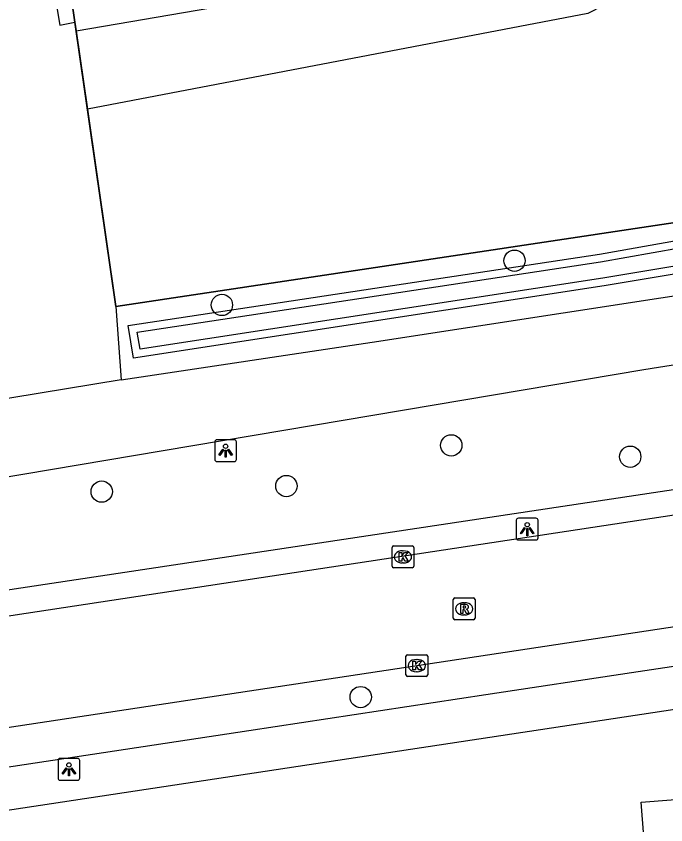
# Model space of a CAD drawing. Extents: x 163427 to 164190, y 380331 to 381641.
# Drawn here: x 163734.23 to 163764.08, y 380981.64 to 381018.76 of the extents above; entities that cross this region are included whole.
import ezdxf

# ---------------------------------------------------------------- set-up
doc = ezdxf.new("R2010")
doc.units = 0
for name, color, linetype in [('IMGEO_Boom', 7, 'Continuous'), ('IMGEO_Fietspad_gesloten', 7, 'Continuous'), ('IMGEO_Groenvoorziening', 7, 'Continuous'), ('IMGEO_Hek', 7, 'Continuous'), ('IMGEO_Kolk', 7, 'Continuous'), ('IMGEO_Lichtpunt', 7, 'Continuous'), ('IMGEO_Pand', 7, 'Continuous'), ('IMGEO_Rijbaan_lokaal_halfverhard', 7, 'Continuous'), ('IMGEO_Rijbaan_lokaal_open', 7, 'Continuous'), ('IMGEO_Rioolput', 7, 'Continuous'), ('IMGEO_Voetpad_halfverhard', 7, 'Continuous'), ('IMGEO_Voetpad_open', 7, 'Continuous'), ('IMGEO_Waterloop', 7, 'Continuous')]:
    doc.layers.add(name, color=color, linetype=linetype)

msp = doc.modelspace()

# ---------------------------------------------------------------- linework, layer by layer
at = {"layer": 'IMGEO_Boom'}
for centre in [(163757.128, 381007.539), (163743.686, 381005.508), (163754.222, 380999.062), (163762.443, 380998.54), (163746.65, 380997.193), (163738.164, 380996.938), (163750.062, 380987.506)]:
    msp.add_circle(centre, 0.489, dxfattribs=at)
at = {"layer": 'IMGEO_Fietspad_gesloten'}
for points in [[(163739.058, 381002.067), (163750.595, 381003.795), (163798.95, 381011.221), (163841.646, 381014.473)], [(163710.283, 380993.655), (163740.992, 380998.833), (163763.066, 381002.537), (163798.617, 381008.195), (163802.117, 381008.461)]]:
    msp.add_lwpolyline(points, dxfattribs=at)
at = {"layer": 'IMGEO_Groenvoorziening'}
for points in [[(163735.177, 381030.533), (163736.925, 381018.494)], [(163835.244, 381016.916), (163841.825, 381016.439), (163841.715, 381015.283), (163832.964, 381015.283), (163797.885, 381012.478), (163761.245, 381006.381), (163739.631, 381003.064), (163739.378, 381004.564), (163761.025, 381007.844), (163794.886, 381013.846)], [(163738.82, 381005.439), (163794.886, 381013.846)]]:
    msp.add_lwpolyline(points, dxfattribs=at)
at = {"layer": 'IMGEO_Hek'}
for points in [[(163736.925, 381018.494), (163735.177, 381030.533)], [(163738.82, 381005.439), (163736.925, 381018.494)], [(163794.886, 381013.846), (163738.82, 381005.439)]]:
    msp.add_lwpolyline(points, dxfattribs=at)
at = {"layer": 'IMGEO_Kolk'}
for p, q in [((163751.501, 380993.517), (163751.501, 380994.369)), ((163751.576, 380994.443), (163752.428, 380994.443)), ((163751.989, 380994.223), (163752.014, 380994.223)), ((163752.502, 380994.369), (163752.502, 380993.517)), ((163752.428, 380993.443), (163751.576, 380993.443)), ((163752.012, 380993.663), (163751.987, 380993.663)), ((163752.139, 380988.527), (163752.139, 380989.379)), ((163752.214, 380989.453), (163753.066, 380989.453)), ((163753.14, 380989.379), (163753.14, 380988.527)), ((163752.627, 380989.233), (163752.652, 380989.233)), ((163752.65, 380988.673), (163752.625, 380988.673)), ((163753.066, 380988.453), (163752.214, 380988.453))]:
    msp.add_line(p, q, dxfattribs=at)
for points in [[(163751.501, 380993.517), (163751.501, 380994.369)], [(163751.576, 380994.443), (163752.428, 380994.443)], [(163752.502, 380994.369), (163752.502, 380993.517)], [(163751.822, 380994.143), (163751.945, 380994.143), (163751.945, 380993.992), (163752.075, 380994.143), (163752.239, 380994.143), (163752.093, 380993.992), (163752.246, 380993.743), (163752.094, 380993.743), (163752.009, 380993.907), (163751.945, 380993.84), (163751.945, 380993.743), (163751.822, 380993.743), (163751.822, 380994.143)], [(163752.428, 380993.443), (163751.576, 380993.443)], [(163752.139, 380988.527), (163752.139, 380989.379)], [(163752.214, 380989.453), (163753.066, 380989.453)], [(163753.14, 380989.379), (163753.14, 380988.527)], [(163752.46, 380989.153), (163752.583, 380989.153), (163752.583, 380989.002), (163752.713, 380989.153), (163752.877, 380989.153), (163752.731, 380989.002), (163752.884, 380988.753), (163752.732, 380988.753), (163752.647, 380988.917), (163752.583, 380988.85), (163752.583, 380988.753), (163752.46, 380988.753), (163752.46, 380989.153)], [(163753.066, 380988.453), (163752.214, 380988.453)]]:
    msp.add_lwpolyline(points, dxfattribs=at)
for centre, start, end in [((163751.578, 380994.367), 91.552, 178.448), ((163751.578, 380994.367), 91.552, 178.448), ((163752.426, 380994.367), 1.552, 88.448), ((163752.426, 380994.367), 1.552, 88.448), ((163751.578, 380993.519), 181.552, 268.448), ((163751.578, 380993.519), 181.552, 268.448), ((163752.426, 380993.519), 271.552, 358.448), ((163752.426, 380993.519), 271.552, 358.448), ((163752.216, 380989.377), 91.552, 178.448), ((163752.216, 380989.377), 91.552, 178.448), ((163753.064, 380989.377), 1.552, 88.448), ((163753.064, 380989.377), 1.552, 88.448), ((163752.216, 380988.529), 181.552, 268.448), ((163752.216, 380988.529), 181.552, 268.448), ((163753.064, 380988.529), 271.552, 358.448), ((163753.064, 380988.529), 271.552, 358.448)]:
    msp.add_arc(centre, 0.0765, start, end, dxfattribs=at)
for centre, major_axis, ratio, start_param, end_param in [((163751.988, 380993.943), (-0.387, 0.002), 0.722429, 4.712389, 7.853982), ((163752.013, 380993.943), (-0.39, 0.002), 0.717154, 1.570796, 4.712389), ((163752.626, 380988.953), (-0.387, 0.002), 0.722429, 4.712389, 7.853982), ((163752.651, 380988.953), (-0.39, 0.002), 0.717154, 1.570796, 4.712389)]:
    msp.add_ellipse(centre, major_axis=major_axis, ratio=ratio, start_param=start_param, end_param=end_param, dxfattribs=at)
at = {"layer": 'IMGEO_Lichtpunt'}
for p, q in [((163743.359, 380999.222), (163743.359, 380998.415)), ((163743.359, 380999.222), (163743.359, 380998.415)), ((163744.261, 380999.317), (163743.453, 380999.317)), ((163744.261, 380999.317), (163743.453, 380999.317)), ((163744.355, 380998.415), (163744.355, 380999.222)), ((163744.355, 380998.415), (163744.355, 380999.222)), ((163743.453, 380998.321), (163744.261, 380998.321)), ((163743.453, 380998.321), (163744.261, 380998.321)), ((163758.113, 380995.717), (163757.305, 380995.717)), ((163758.113, 380995.717), (163757.305, 380995.717)), ((163757.211, 380995.622), (163757.211, 380994.815)), ((163757.211, 380995.622), (163757.211, 380994.815)), ((163758.207, 380994.815), (163758.207, 380995.622)), ((163758.207, 380994.815), (163758.207, 380995.622)), ((163757.305, 380994.721), (163758.113, 380994.721)), ((163757.305, 380994.721), (163758.113, 380994.721)), ((163736.158, 380984.594), (163736.158, 380983.787)), ((163736.158, 380984.594), (163736.158, 380983.787)), ((163737.06, 380984.689), (163736.252, 380984.689)), ((163737.06, 380984.689), (163736.252, 380984.689)), ((163737.154, 380983.787), (163737.154, 380984.594)), ((163737.154, 380983.787), (163737.154, 380984.594)), ((163736.252, 380983.693), (163737.06, 380983.693)), ((163736.252, 380983.693), (163737.06, 380983.693))]:
    msp.add_line(p, q, dxfattribs=at)
for points in [[(163743.733, 380998.886), (163743.772, 380998.858), (163743.584, 380998.596), (163743.546, 380998.623), (163743.733, 380998.886)], [(163743.835, 380998.838), (163743.882, 380998.838), (163743.882, 380998.516), (163743.835, 380998.516), (163743.835, 380998.838)], [(163743.945, 380998.858), (163743.983, 380998.885), (163744.17, 380998.623), (163744.131, 380998.595), (163743.945, 380998.858)], [(163757.585, 380995.286), (163757.624, 380995.258), (163757.436, 380994.996), (163757.398, 380995.023), (163757.585, 380995.286)], [(163757.797, 380995.258), (163757.835, 380995.285), (163758.022, 380995.023), (163757.983, 380994.995), (163757.797, 380995.258)], [(163757.687, 380995.238), (163757.734, 380995.238), (163757.734, 380994.916), (163757.687, 380994.916), (163757.687, 380995.238)], [(163736.532, 380984.258), (163736.571, 380984.23), (163736.383, 380983.968), (163736.345, 380983.995), (163736.532, 380984.258)], [(163736.634, 380984.21), (163736.681, 380984.21), (163736.681, 380983.888), (163736.634, 380983.888), (163736.634, 380984.21)], [(163736.744, 380984.23), (163736.782, 380984.257), (163736.969, 380983.995), (163736.93, 380983.967), (163736.744, 380984.23)]]:
    msp.add_lwpolyline(points, dxfattribs=at)
for centre in [(163743.858, 380999.02), (163757.71, 380995.42), (163736.657, 380984.392)]:
    msp.add_circle(centre, 0.0994, dxfattribs=at)
for centre, start, end in [((163743.453, 380999.222), 90, 180), ((163743.453, 380999.222), 90, 180), ((163744.261, 380999.222), 0, 90), ((163744.261, 380999.222), 0, 90), ((163743.453, 380998.415), 180, 270), ((163743.453, 380998.415), 180, 270), ((163744.261, 380998.415), 270, 0), ((163744.261, 380998.415), 270, 360), ((163757.305, 380995.622), 90, 180), ((163757.305, 380995.622), 90, 180), ((163758.113, 380995.622), 0, 90), ((163758.113, 380995.622), 0, 90), ((163757.305, 380994.815), 180, 270), ((163757.305, 380994.815), 180, 270), ((163758.113, 380994.815), 270, 0), ((163758.113, 380994.815), 270, 360), ((163736.252, 380984.594), 90, 180), ((163736.252, 380984.594), 90, 180), ((163737.06, 380984.594), 0, 90), ((163737.06, 380984.594), 0, 90), ((163736.252, 380983.787), 180, 270), ((163736.252, 380983.787), 180, 270), ((163737.06, 380983.787), 270, 0), ((163737.06, 380983.787), 270, 360)]:
    msp.add_arc(centre, 0.0946, start, end, dxfattribs=at)
at = {"layer": 'IMGEO_Pand'}
msp.add_lwpolyline([(163760.495, 380975.169), (163763.514, 380975.402), (163762.95, 380982.688), (163768.663, 380983.126)], dxfattribs=at)
at = {"layer": 'IMGEO_Rijbaan_lokaal_halfverhard'}
for points in [[(163722.892, 381005.628), (163720.37, 381021.803), (163734.556, 381028.338), (163736.243, 381018.347), (163736.925, 381018.494)], [(163736.925, 381018.494), (163736.984, 381018.089)], [(163736.984, 381018.089), (163737.506, 381014.49)], [(163737.506, 381014.49), (163738.82, 381005.439)], [(163738.82, 381005.439), (163739.058, 381002.067)], [(163739.058, 381002.067), (163726.494, 381000), (163720.063, 380998.942)]]:
    msp.add_lwpolyline(points, dxfattribs=at)
at = {"layer": 'IMGEO_Rijbaan_lokaal_open'}
for points in [[(163795.472, 381000.546), (163791.196, 380999.906), (163712.588, 380987.995)], [(163718.727, 380983.83), (163790.712, 380994.707)]]:
    msp.add_lwpolyline(points, dxfattribs=at)
at = {"layer": 'IMGEO_Rioolput'}
for p, q in [((163754.314, 380991.133), (163754.314, 380991.985)), ((163754.389, 380992.059), (163755.241, 380992.059)), ((163755.315, 380991.985), (163755.315, 380991.133)), ((163754.802, 380991.839), (163754.827, 380991.839)), ((163754.825, 380991.279), (163754.8, 380991.279)), ((163755.241, 380991.059), (163754.389, 380991.059))]:
    msp.add_line(p, q, dxfattribs=at)
for points in [[(163754.314, 380991.133), (163754.314, 380991.985)], [(163754.389, 380992.059), (163755.241, 380992.059)], [(163755.315, 380991.985), (163755.315, 380991.133)], [(163754.903, 380991.757), (163754.651, 380991.759), (163754.651, 380991.359)], [(163754.829, 380991.678), (163754.775, 380991.678), (163754.775, 380991.597)], [(163754.775, 380991.597), (163754.827, 380991.597)], [(163754.651, 380991.359), (163754.775, 380991.359), (163754.775, 380991.521), (163754.786, 380991.521)], [(163754.833, 380991.492), (163754.904, 380991.359), (163755.044, 380991.359), (163754.979, 380991.485)], [(163755.241, 380991.059), (163754.389, 380991.059)]]:
    msp.add_lwpolyline(points, dxfattribs=at)
for centre, radius, start, end in [((163754.391, 380991.983), 0.0765, 91.552, 178.448), ((163754.391, 380991.983), 0.0765, 91.552, 178.448), ((163755.239, 380991.983), 0.0765, 1.552, 88.448), ((163755.239, 380991.983), 0.0765, 1.552, 88.448), ((163754.811, 380991.786), 0.19, 274.7715, 282.9687), ((163754.835, 380991.582), 0.0964, 77.0061, 93.1865), ((163754.849, 380991.639), 0.0378, 276.6634, 79.6772), ((163754.902, 380991.647), 0.109, 350.3612, 89.416), ((163754.9, 380991.647), 0.112, 277.5842, 350.9817), ((163754.785, 380991.468), 0.0533, 26.0293, 88.6989), ((163754.884, 380991.432), 0.108, 29.5134, 73.7905), ((163754.391, 380991.135), 0.0765, 181.552, 268.448), ((163754.391, 380991.135), 0.0765, 181.552, 268.448), ((163755.239, 380991.135), 0.0765, 271.552, 358.448), ((163755.239, 380991.135), 0.0765, 271.552, 358.448)]:
    msp.add_arc(centre, radius, start, end, dxfattribs=at)
for centre, major_axis, ratio, start_param, end_param in [((163754.801, 380991.559), (-0.387, 0.002), 0.722429, 4.712389, 7.853982), ((163754.826, 380991.559), (-0.39, 0.002), 0.717154, 1.570796, 4.712389)]:
    msp.add_ellipse(centre, major_axis=major_axis, ratio=ratio, start_param=start_param, end_param=end_param, dxfattribs=at)
at = {"layer": 'IMGEO_Voetpad_halfverhard'}
msp.add_lwpolyline([(163736.984, 381018.089), (163762.988, 381022.55), (163820.163, 381032.72), (163810.663, 381080.58), (163812.477, 381080.889), (163822.563, 381029.927), (163763.854, 381020.612), (163760.495, 381018.888), (163737.506, 381014.49)], dxfattribs=at)
at = {"layer": 'IMGEO_Voetpad_open'}
for points in [[(163802.117, 381008.461), (163802.549, 381002.756), (163784.239, 381000), (163713.192, 380989.306)], [(163788.023, 380992.473), (163780.104, 380991.276), (163773.416, 380990.265), (163762.507, 380988.616), (163755.81, 380987.604), (163744.918, 380985.958), (163738.245, 380984.949), (163728.306, 380983.447), (163721.599, 380982.433)], [(163791.615, 380991.037), (163706.397, 380978.148), (163706.124, 380980.097), (163700.884, 380980.954)]]:
    msp.add_lwpolyline(points, dxfattribs=at)
at = {"layer": 'IMGEO_Waterloop'}
msp.add_lwpolyline([(163841.425, 381016.101), (163841.382, 381015.649), (163832.949, 381015.649), (163797.84, 381012.842), (163761.187, 381006.742), (163739.932, 381003.48), (163739.801, 381004.258), (163761.084, 381007.483), (163794.948, 381013.485), (163795.212, 381013.529), (163797.692, 381013.972), (163800.303, 381014.176), (163803.765, 381014.489), (163820.194, 381015.729), (163832.878, 381016.72), (163835.218, 381016.551), (163841.425, 381016.101)], dxfattribs=at)

doc.saveas('drawing.dxf')
